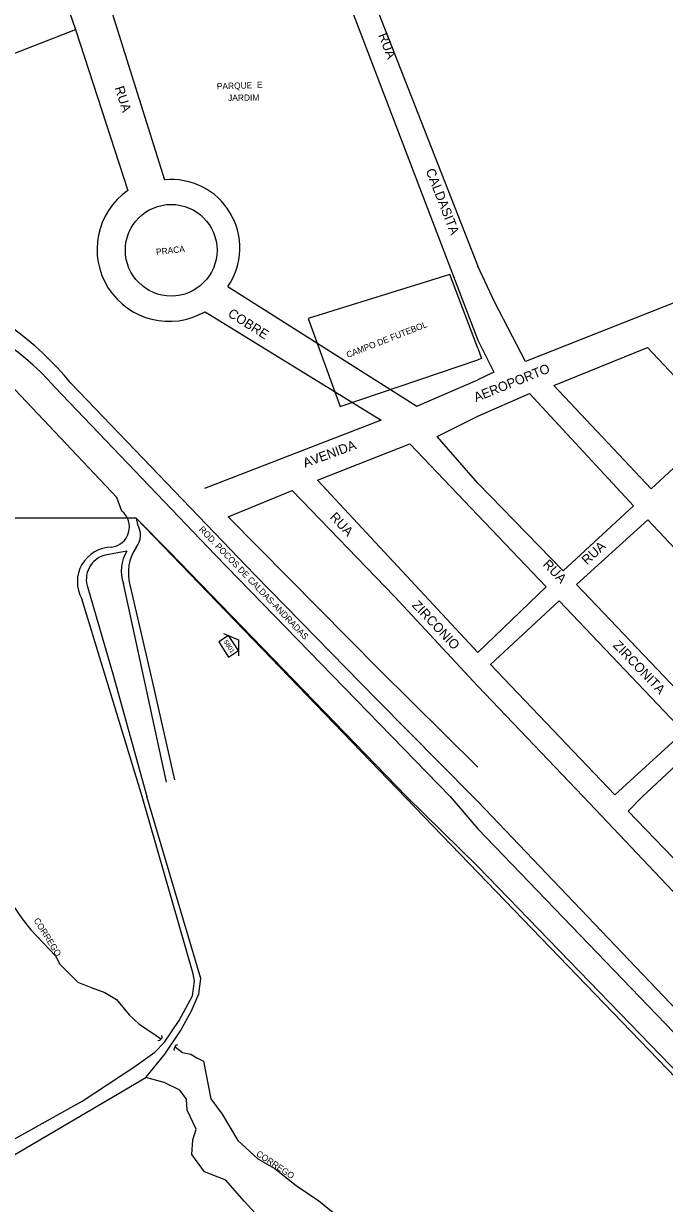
# Model space of a CAD drawing. Extents: x 325709 to 364434, y 7573432 to 7597073.
# Drawn here: x 336592 to 337000, y 7582743 to 7583494 of the extents above; entities that cross this region are included whole.
import ezdxf

# ---------------------------------------------------------------- set-up
doc = ezdxf.new("R2010")
doc.units = 0
for name, color, linetype in [('EDIFEXISTENT', 7, 'Continuous'), ('EDIFFAIXADOM', 7, 'Continuous'), ('EDIFIDENTIF', 7, 'Continuous'), ('EDIFOBRAEXIS', 7, 'Continuous'), ('EDIFOBRAPROJ', 7, 'Continuous'), ('FORMATO', 7, 'Continuous'), ('LOGRADOURO', 7, 'Continuous'), ('LOGRADOURO_TEXTO', 7, 'Continuous'), ('NUM_REF', 7, 'Continuous'), ('TUBO_ACO_GN_12', 7, 'Continuous')]:
    doc.layers.add(name, color=color, linetype=linetype)

# ---------------------------------------------------------------- blocks, each defined once
blk = doc.blocks.new('NUM_REF')
at = {"layer": 'NUM_REF'}
blk.add_lwpolyline([(-4.3125, 0.9375), (0, 3.75), (4.3125, 0.9375)], dxfattribs=at)
blk.add_lwpolyline([(2.875, -1.875), (2.875, 1.875), (-2.875, 1.875), (-2.875, -1.875)], close=True, dxfattribs=at)

msp = doc.modelspace()

# ---------------------------------------------------------------- linework, layer by layer
at = {"layer": 'EDIFEXISTENT'}
for p, q in [((336679, 7582846.82), (336680.36, 7582848.22)), ((336680.36, 7582848.22), (336680.19, 7582849.72)), ((336677.63, 7582846.6), (336679, 7582846.82)), ((336688.01, 7582841.01), (336689.18, 7582843.58)), ((336688.35, 7582840.12), (336688.01, 7582841.01)), ((336689.18, 7582843.58), (336690.47, 7582844.08))]:
    msp.add_line(p, q, dxfattribs=at)
at = {"layer": 'EDIFFAIXADOM'}
msp.add_line((336651.52, 7583192.33), (336583.18, 7583264.57), dxfattribs=at)
at = {"layer": 'EDIFOBRAEXIS'}
for p, q in [((336621.2, 7583501.91), (336625.15, 7583490.26)), ((336863.75, 7583001.91), (336881.39, 7582981.34)), ((336878.12, 7583001.91), (336881.39, 7582998.73)), ((337311.54, 7582547.37), (336881.39, 7582998.73)), ((336881.39, 7582981.34), (337280.69, 7582566))]:
    msp.add_line(p, q, dxfattribs=at)
for points in [[(336881.39, 7583287.35), (336863.59, 7583334.22), (336773.38, 7583306.08), (336793.62, 7583250.08), (336881.39, 7583279.93)], [(336881.39, 7583287.35), (336883.74, 7583280.73), (336881.39, 7583279.93)], [(336863.75, 7583001.91), (336714.1, 7583155.69), (336612.18, 7583262.57)], [(336622.26, 7583264.93), (336739.16, 7583143.13), (336817.05, 7583063.55), (336878.09, 7583001.91)], [(336525.48, 7583001.91), (336531.33, 7582992.51), (336535.09, 7582986.07), (336540.46, 7582978.56), (336547.92, 7582972.43), (336553.57, 7582968.67), (336563, 7582962.47), (336578.43, 7582943.36), (336585.42, 7582932.77), (336591.21, 7582923.93), (336596.83, 7582917.09), (336612.51, 7582900.37), (336615.17, 7582895.26), (336620.41, 7582889.96), (336626.78, 7582883.76), (336635.26, 7582880.33), (336643.83, 7582877.04), (336651.35, 7582872.61), (336659.42, 7582862.81), (336665.66, 7582856.94), (336675.09, 7582850.78), (336679.62, 7582847.66)], [(336688.71, 7582842.44), (336693.45, 7582838.93), (336698.73, 7582837.78), (336702.56, 7582835.52), (336706.78, 7582833.43), (336711.33, 7582809.36), (336718.59, 7582799.58), (336728.59, 7582782.96), (336741.28, 7582771.22), (336752.05, 7582765.1), (336765.66, 7582754.19), (336780.13, 7582744.4), (336794.95, 7582732.36), (336806.95, 7582722.72), (336818.01, 7582711.84), (336828.91, 7582704.53), (336836.52, 7582698.85), (336843.5, 7582694.75), (336853.99, 7582693.63), (336861.38, 7582694.55), (336868.77, 7582697.51), (336873.58, 7582700.28), (336881.39, 7582701.14)], [(336747.07, 7582728.66), (336732.65, 7582744.27), (336720.94, 7582757.56), (336707.4, 7582762.92), (336699.39, 7582774.07), (336700, 7582783.42), (336702.05, 7582790.07), (336696.23, 7582802.16), (336695.88, 7582809.13), (336691.71, 7582815.05), (336681.71, 7582819.86), (336669.91, 7582823.09)]]:
    msp.add_lwpolyline(points, dxfattribs=at)
for centre, radius, start, end in [((336470.98, 7583142.31), 194.73, 39.02646, 100.2206), ((336468.2, 7583131.92), 194.42, 42.22013, 102.69257)]:
    msp.add_arc(centre, radius, start, end, dxfattribs=at)
at = {"layer": 'EDIFOBRAPROJ'}
for p, q in [((336654.77, 7583183.47), (336651.52, 7583192.33)), ((336657.94, 7583158.14), (336644.15, 7583155.47)), ((336683.2, 7583011.08), (336655.78, 7583137.46)), ((336667.68, 7583001.91), (336629.25, 7583127.73)), ((336694.05, 7582923.1), (336670.69, 7583001.91))]:
    msp.add_line(p, q, dxfattribs=at)
for points in [[(336663.79, 7583179.06), (336663.79, 7583179.06), (336664.74, 7583175.03)], [(336633.15, 7583134.66), (336649.39, 7583078.39), (336670.69, 7583001.91)], [(336659.89, 7583136.63), (336672.93, 7583080.08), (336688.34, 7583012.52)], [(336413.98, 7582687.22), (336464.33, 7582714.09), (336532.78, 7582754.06), (336629.46, 7582808.03), (336662.31, 7582829.58), (336675.8, 7582839.05), (336681.85, 7582845.6), (336691.27, 7582859.24), (336699.79, 7582874.91), (336701.03, 7582884.4), (336700.16, 7582889.02), (336667.68, 7583001.91)], [(336368.13, 7582539.61), (336381.75, 7582535.8), (336400.45, 7582602.97), (336411.51, 7582652.82), (336414.98, 7582667.65), (336415.82, 7582671.08), (336417.09, 7582673.51), (336419.73, 7582675.97), (336669.91, 7582823.09), (336682.13, 7582837.94), (336692.12, 7582852.64), (336699.15, 7582865.43), (336703.76, 7582876.37), (336705.06, 7582886.13), (336694.05, 7582923.1)]]:
    msp.add_lwpolyline(points, dxfattribs=at)
msp.add_circle((336686.14, 7583349.63), 29.18, dxfattribs=at)
for centre, radius, start, end in [((336646.7, 7583173.44), 12.88, 276.7326, 51.1531), ((336653.69, 7583168.36), 12.91, 321.97618, 31.11092), ((336648.52, 7583138.55), 22.1, 90.81982, 209.3042), ((336647.74, 7583140.26), 15.63, 103.28914, 201.01357), ((336678.32, 7583145.56), 23.96, 148.32449, 199.77185), ((336687.51, 7583144.24), 28.65, 145.65433, 195.41612)]:
    msp.add_arc(centre, radius, start, end, dxfattribs=at)
at = {"layer": 'LOGRADOURO'}
for p, q in [((336648.49, 7583500.57), (336681.93, 7583394.45)), ((336801.29, 7583501.91), (336881.39, 7583292.31)), ((336817.7, 7583501.91), (336881.39, 7583339.57)), ((336521.24, 7583449.59), (336625.15, 7583490.26)), ((336625.15, 7583490.26), (336658.59, 7583387.7)), ((337409.15, 7583475.55), (336911.69, 7583278.84)), ((336722.27, 7583326.5), (336842.45, 7583250.4)), ((336707.67, 7583310.53), (336819.9, 7583241.47)), ((336929.7, 7583263.58), (336989.34, 7583287.78)), ((336989.34, 7583287.78), (337035.48, 7583238.49)), ((336891.44, 7583271.98), (336881.39, 7583267.11)), ((336842.45, 7583250.4), (336881.39, 7583267.11)), ((336991.66, 7583197.71), (336929.7, 7583263.58)), ((336881.39, 7583243.96), (336914.24, 7583258.38)), ((336914.24, 7583258.38), (336980.44, 7583186.87)), ((336819.9, 7583241.47), (336707.39, 7583197.91)), ((336855.49, 7583231.01), (336881.39, 7583243.96)), ((337035.48, 7583238.49), (336991.66, 7583197.71)), ((336881.39, 7583201.38), (336855.49, 7583231.01)), ((336779.37, 7583203.23), (336837.97, 7583226.5)), ((336837.97, 7583226.5), (336881.39, 7583181.09)), ((336881.39, 7583093.65), (336779.37, 7583203.23)), ((336935.55, 7583145.5), (336881.39, 7583201.38)), ((336722.39, 7583179.91), (336763.05, 7583196.74)), ((336980.44, 7583186.87), (336935.55, 7583145.5)), ((336881.39, 7583181.09), (336924.75, 7583135.31)), ((336944.19, 7583136.88), (336989.61, 7583178.06)), ((336989.61, 7583178.06), (337067.85, 7583094.5)), ((336924.75, 7583135.31), (336881.39, 7583093.65)), ((337023.49, 7583053.5), (336944.19, 7583136.88)), ((336889.44, 7583085.94), (336933.19, 7583126.54)), ((336933.19, 7583126.54), (337012.38, 7583043.15)), ((336968.57, 7583002.93), (336889.44, 7583085.94)), ((336881.39, 7583072.19), (336948.32, 7583001.91)), ((337012.38, 7583043.15), (336968.57, 7583002.93)), ((336986.21, 7583001.91), (337020.77, 7583034.21)), ((336835.96, 7583001.91), (336881.39, 7582957.32)), ((336948.32, 7583001.91), (337030.41, 7582915.27)), ((336976.96, 7582992.66), (336986.21, 7583001.91)), ((337041.2, 7582925.79), (336976.96, 7582992.66)), ((336881.39, 7582957.32), (337259.41, 7582566.33))]:
    msp.add_line(p, q, dxfattribs=at)
for points in [[(336911.69, 7583278.84), (336892.24, 7583316.39), (336881.39, 7583339.57)], [(336763.05, 7583196.74), (336828.19, 7583129.28), (336881.39, 7583072.19)], [(336835.96, 7583001.91), (336685.1, 7583157.69), (336663.79, 7583179.06)], [(336722.39, 7583179.91), (336722.39, 7583179.91), (336818.39, 7583082.91), (336881.39, 7583020.47)]]:
    msp.add_lwpolyline(points, dxfattribs=at)
for centre, radius, start, end in [((336686.28, 7583351.08), 43.59, 325.67339, 95.72369), ((336684.72, 7583350.13), 45.77, 124.82838, 300.09455), ((338558.48, 7584108.5), 1865.15, 205.95078, 206.64737)]:
    msp.add_arc(centre, radius, start, end, dxfattribs=at)
at = {"layer": 'TUBO_ACO_GN_12'}
msp.add_line((336663.79, 7583179.06), (336379.63, 7583179.06), dxfattribs=at)
msp.add_lwpolyline([(337328.73, 7582488.51), (337316.79, 7582501.91), (336663.79, 7583179.06)], dxfattribs=at)

# ---------------------------------------------------------------- block references
at = {"layer": 'FORMATO', "xscale": 1.9999999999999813, "yscale": 1.9999999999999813, "rotation": -56.67008770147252}
msp.add_blockref('NUM_REF', (336722.69, 7583097.51), dxfattribs=at)

# ---------------------------------------------------------------- texts
msp.add_text('5801', height=3, rotation=303.72247).set_placement((336719.27, 7583100.41))
at = {"layer": 'EDIFIDENTIF'}
for s, rotation, p in [('PARQUE  E', 1.93286, (336715.24, 7583451.97)), ('JARDIM', 0.68252, (336722.35, 7583444.65)), ('PRACA', 6.4015, (336676.71, 7583346.56)), ('CAMPO DE FUTEBOL', 21.31396, (336798.56, 7583281)), ('ROD. POCOS DE CALDAS-ANDRADAS', 313.92056, (336703.47, 7583171.61)), ('CORREGO', 302.04155, (336598.39, 7582923.07)), ('CORREGO', 326.2939, (336739.85, 7582773.48))]:
    msp.add_text(s, height=4, rotation=rotation, dxfattribs=at).set_placement(p)
at = {"layer": 'LOGRADOURO_TEXTO'}
for s, rotation, p in [('RUA', 291.34315, (336817.82, 7583486.58)), ('RUA', 287.48903, (336650.13, 7583453.06)), ('CALDASITA', 291.34315, (336848.04, 7583400.33)), ('COBRE', 327.65796, (336721.73, 7583307.92)), ('AEROPORTO', 21.88485, (336880.19, 7583252.94)), ('AVENIDA', 20.20641, (336771.38, 7583211.16)), ('RUA', 313.42583, (336786.7, 7583179.37)), ('RUA', 42.65815, (336950.81, 7583149.02)), ('RUA', 313.85352, (336922.32, 7583149.25)), ('ZIRCONIO', 313.42583, (336839.04, 7583123.3)), ('ZIRCONITA', 313.85352, (336966.99, 7583097.69))]:
    msp.add_text(s, height=6, rotation=rotation, dxfattribs=at).set_placement(p)

doc.saveas('drawing.dxf')
